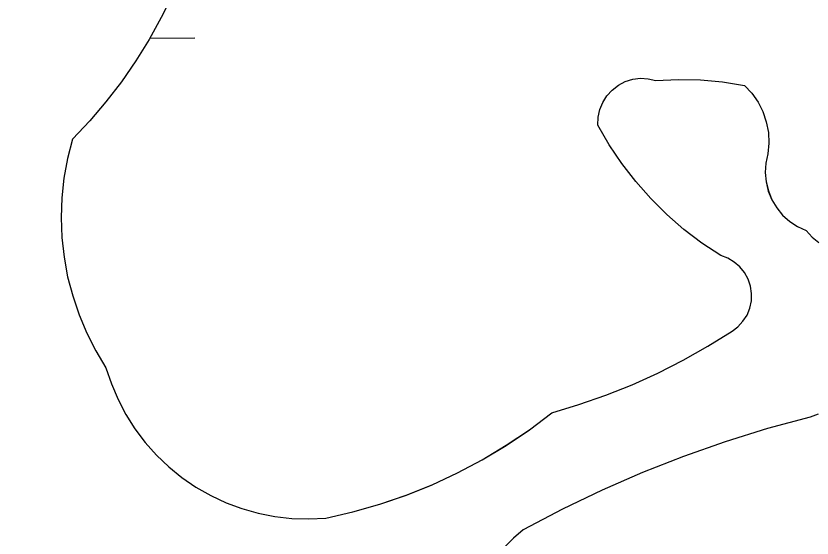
# Model space of a CAD drawing. Extents: x 3684037 to 3722149, y 433263 to 459021.
# Drawn here: x 3709282.1 to 3709409, y 455425.3 to 455508.5 of the extents above; entities that cross this region are included whole.
import ezdxf

# ---------------------------------------------------------------- set-up
doc = ezdxf.new("R2010")
doc.units = 0
for name, color, linetype in [('V-GRID-MAJR', 7, 'Continuous'), ('V-TOPO-SHOR', 7, 'Continuous'), ('V-WETL-SWMP', 7, 'Continuous')]:
    doc.layers.add(name, color=color, linetype=linetype)

msp = doc.modelspace()

# ---------------------------------------------------------------- linework, layer by layer
at = {"layer": 'V-GRID-MAJR'}
msp.add_spline([(3709426.74, 438923.75), (3709355.37, 444981.09), (3709283.97, 451041.51), (3709212.57, 457101.93), (3709212.53, 457105.01)], degree=3, dxfattribs=at)
at = {"layer": 'V-TOPO-SHOR'}
for p, q in [((3709307.04, 455511.8), (3709305.27, 455508.2)), ((3709305.27, 455508.2), (3709303.32, 455504.68)), ((3709303.32, 455504.68), (3709301.2, 455501.28)), ((3709301.2, 455501.28), (3709298.91, 455497.98)), ((3709379.24, 455498), (3709380.43, 455498.37)), ((3709380.43, 455498.37), (3709381.66, 455498.52)), ((3709381.66, 455498.52), (3709382.91, 455498.46)), ((3709382.91, 455498.46), (3709384.12, 455498.18)), ((3709384.12, 455498.18), (3709387.67, 455498.35)), ((3709387.67, 455498.35), (3709391.21, 455498.27)), ((3709391.21, 455498.27), (3709394.75, 455497.96)), ((3709298.91, 455497.98), (3709296.46, 455494.8)), ((3709377.15, 455496.66), (3709378.13, 455497.42)), ((3709378.13, 455497.42), (3709379.24, 455498)), ((3709394.75, 455497.96), (3709398.25, 455497.4)), ((3709398.25, 455497.4), (3709399.42, 455496.15)), ((3709375.64, 455494.69), (3709376.31, 455495.74)), ((3709376.31, 455495.74), (3709377.15, 455496.66)), ((3709399.42, 455496.15), (3709400.4, 455494.74)), ((3709296.46, 455494.8), (3709293.86, 455491.74)), ((3709375.17, 455493.53), (3709375.64, 455494.69)), ((3709400.4, 455494.74), (3709401.17, 455493.21)), ((3709374.92, 455492.31), (3709375.17, 455493.53)), ((3709401.17, 455493.21), (3709401.72, 455491.59)), ((3709374.88, 455491.07), (3709374.92, 455492.31)), ((3709293.86, 455491.74), (3709291.1, 455488.82)), ((3709376.68, 455487.94), (3709374.88, 455491.07)), ((3709401.72, 455491.59), (3709402.04, 455489.9)), ((3709402.04, 455489.9), (3709402.12, 455488.19)), ((3709291.1, 455488.82), (3709290.32, 455485.76)), ((3709402.12, 455488.19), (3709401.96, 455486.49)), ((3709378.69, 455484.94), (3709376.68, 455487.94)), ((3709290.32, 455485.76), (3709289.75, 455482.64)), ((3709401.96, 455486.49), (3709401.64, 455485.02)), ((3709380.9, 455482.08), (3709378.69, 455484.94)), ((3709401.64, 455485.02), (3709401.55, 455483.52)), ((3709401.55, 455483.52), (3709401.68, 455482.03)), ((3709289.75, 455482.64), (3709289.42, 455479.5)), ((3709383.29, 455479.37), (3709380.9, 455482.08)), ((3709401.68, 455482.03), (3709402.03, 455480.57)), ((3709402.03, 455480.57), (3709402.6, 455479.19)), ((3709289.42, 455479.5), (3709289.31, 455476.34)), ((3709385.85, 455476.82), (3709383.29, 455479.37)), ((3709402.6, 455479.19), (3709403.37, 455477.9)), ((3709403.37, 455477.9), (3709404.32, 455476.74)), ((3709388.58, 455474.45), (3709385.85, 455476.82)), ((3709404.32, 455476.74), (3709405.44, 455475.74)), ((3709289.31, 455476.34), (3709289.43, 455473.18)), ((3709405.44, 455475.74), (3709406.69, 455474.91)), ((3709391.45, 455472.27), (3709388.58, 455474.45)), ((3709406.69, 455474.91), (3709408.05, 455474.29)), ((3709408.05, 455474.29), (3709409.01, 455473.24)), ((3709289.43, 455473.18), (3709289.78, 455470.03)), ((3709394.47, 455470.28), (3709391.45, 455472.27)), ((3709395.58, 455469.87), (3709394.47, 455470.28)), ((3709289.78, 455470.03), (3709290.35, 455466.92)), ((3709396.6, 455469.27), (3709395.58, 455469.87)), ((3709397.5, 455468.5), (3709396.6, 455469.27)), ((3709398.24, 455467.58), (3709397.5, 455468.5)), ((3709290.35, 455466.92), (3709291.15, 455463.86)), ((3709398.81, 455466.55), (3709398.24, 455467.58)), ((3709399.19, 455465.43), (3709398.81, 455466.55)), ((3709399.37, 455464.26), (3709399.19, 455465.43)), ((3709291.15, 455463.86), (3709292.16, 455460.87)), ((3709399.33, 455463.08), (3709399.37, 455464.26)), ((3709399.08, 455461.92), (3709399.33, 455463.08)), ((3709398.64, 455460.83), (3709399.08, 455461.92)), ((3709292.16, 455460.87), (3709293.39, 455457.95)), ((3709398, 455459.83), (3709398.64, 455460.83)), ((3709396.26, 455458.25), (3709397.2, 455458.96)), ((3709397.2, 455458.96), (3709398, 455459.83)), ((3709293.39, 455457.95), (3709294.83, 455455.14)), ((3709392.42, 455455.86), (3709396.26, 455458.25)), ((3709294.83, 455455.14), (3709296.46, 455452.43)), ((3709388.47, 455453.64), (3709392.42, 455455.86)), ((3709384.44, 455451.59), (3709388.47, 455453.64)), ((3709296.46, 455452.43), (3709297.32, 455449.86)), ((3709380.31, 455449.73), (3709384.44, 455451.59)), ((3709297.32, 455449.86), (3709298.38, 455447.37)), ((3709376.11, 455448.05), (3709380.31, 455449.73)), ((3709298.38, 455447.37), (3709299.63, 455444.98)), ((3709371.84, 455446.56), (3709376.11, 455448.05)), ((3709367.51, 455445.26), (3709371.84, 455446.56)), ((3709299.63, 455444.98), (3709301.08, 455442.7)), ((3709363.95, 455442.57), (3709367.51, 455445.26)), ((3709409.96, 455445.06), (3709408.69, 455444.58)), ((3709408.69, 455444.58), (3709401.9, 455442.74)), ((3709301.08, 455442.7), (3709302.71, 455440.54)), ((3709360.26, 455440.07), (3709363.95, 455442.57)), ((3709401.9, 455442.74), (3709395.18, 455440.65)), ((3709302.71, 455440.54), (3709304.51, 455438.52)), ((3709356.44, 455437.78), (3709360.26, 455440.07)), ((3709395.18, 455440.65), (3709388.54, 455438.32)), ((3709304.51, 455438.52), (3709306.47, 455436.65)), ((3709352.51, 455435.68), (3709356.44, 455437.78)), ((3709388.54, 455438.32), (3709382, 455435.75)), ((3709306.47, 455436.65), (3709308.57, 455434.95)), ((3709308.57, 455434.95), (3709310.8, 455433.43)), ((3709348.47, 455433.8), (3709352.51, 455435.68)), ((3709382, 455435.75), (3709375.55, 455432.93)), ((3709310.8, 455433.43), (3709313.15, 455432.09)), ((3709344.34, 455432.14), (3709348.47, 455433.8)), ((3709340.12, 455430.7), (3709344.34, 455432.14)), ((3709375.55, 455432.93), (3709369.21, 455429.89)), ((3709313.15, 455432.09), (3709315.6, 455430.94)), ((3709315.6, 455430.94), (3709318.14, 455430)), ((3709318.14, 455430), (3709320.74, 455429.27)), ((3709335.83, 455429.48), (3709340.12, 455430.7)), ((3709369.21, 455429.89), (3709362.98, 455426.61)), ((3709320.74, 455429.27), (3709323.39, 455428.75)), ((3709323.39, 455428.75), (3709326.08, 455428.45)), ((3709326.08, 455428.45), (3709328.78, 455428.36)), ((3709328.78, 455428.36), (3709331.48, 455428.5)), ((3709331.48, 455428.5), (3709335.83, 455429.48)), ((3709362.98, 455426.61), (3709361.41, 455425.31))]:
    msp.add_line(p, q, dxfattribs=at)
for points in [[(3709307.04, 455511.8), (3709305.27, 455508.2), (3709303.32, 455504.69), (3709301.2, 455501.28), (3709298.91, 455497.98), (3709296.46, 455494.8), (3709293.86, 455491.74), (3709291.1, 455488.82), (3709290.31, 455485.76), (3709289.75, 455482.64), (3709289.42, 455479.5), (3709289.31, 455476.34), (3709289.43, 455473.18), (3709289.78, 455470.04), (3709290.35, 455466.92), (3709291.15, 455463.86), (3709292.16, 455460.87), (3709293.39, 455457.96), (3709294.83, 455455.14), (3709296.46, 455452.43), (3709297.32, 455449.86), (3709298.38, 455447.38), (3709299.64, 455444.98), (3709301.08, 455442.7), (3709302.71, 455440.54), (3709304.51, 455438.52), (3709306.47, 455436.65), (3709308.57, 455434.95), (3709310.8, 455433.43), (3709313.15, 455432.09), (3709315.6, 455430.94), (3709318.14, 455430), (3709320.74, 455429.27), (3709323.39, 455428.75), (3709326.08, 455428.45), (3709328.79, 455428.36), (3709331.48, 455428.5), (3709335.83, 455429.48), (3709340.12, 455430.7), (3709344.33, 455432.14), (3709348.47, 455433.8)], [(3709348.47, 455433.8), (3709352.51, 455435.68), (3709356.44, 455437.78), (3709360.26, 455440.08), (3709363.95, 455442.57), (3709367.51, 455445.26), (3709371.84, 455446.56), (3709376.11, 455448.05), (3709380.31, 455449.73), (3709384.44, 455451.59), (3709388.47, 455453.64), (3709392.42, 455455.86), (3709396.26, 455458.25), (3709397.2, 455458.96), (3709398, 455459.83), (3709398.64, 455460.83), (3709399.08, 455461.92), (3709399.33, 455463.08), (3709399.37, 455464.26), (3709399.19, 455465.43), (3709398.81, 455466.55), (3709398.24, 455467.58), (3709397.5, 455468.5), (3709396.6, 455469.27), (3709395.58, 455469.87), (3709394.47, 455470.28), (3709391.45, 455472.27), (3709388.58, 455474.45), (3709385.85, 455476.83), (3709383.29, 455479.37), (3709380.9, 455482.08), (3709378.69, 455484.94), (3709376.68, 455487.94), (3709374.88, 455491.07), (3709374.92, 455492.31), (3709375.17, 455493.53), (3709375.64, 455494.69), (3709376.31, 455495.74), (3709377.15, 455496.66), (3709378.13, 455497.42), (3709379.24, 455497.99), (3709380.43, 455498.37), (3709381.66, 455498.52), (3709382.91, 455498.46), (3709384.12, 455498.18), (3709387.67, 455498.35), (3709391.21, 455498.28), (3709394.75, 455497.96), (3709398.25, 455497.4), (3709399.42, 455496.15), (3709400.4, 455494.74), (3709401.17, 455493.21), (3709401.72, 455491.59), (3709402.04, 455489.9), (3709402.12, 455488.19), (3709401.96, 455486.48), (3709401.64, 455485.02), (3709401.55, 455483.52), (3709401.68, 455482.03), (3709402.04, 455480.58), (3709402.6, 455479.19), (3709403.37, 455477.9), (3709404.32, 455476.74), (3709405.44, 455475.74), (3709406.69, 455474.91), (3709408.05, 455474.29), (3709409.01, 455473.24), (3709410.11, 455472.35)], [(3709409.96, 455445.06), (3709408.69, 455444.58), (3709401.9, 455442.74), (3709395.18, 455440.65), (3709388.54, 455438.32), (3709382, 455435.75), (3709375.55, 455432.93), (3709369.21, 455429.89), (3709362.98, 455426.61), (3709361.42, 455425.31), (3709359.99, 455423.86), (3709358.73, 455422.26), (3709357.64, 455420.54), (3709356.73, 455418.72)]]:
    msp.add_lwpolyline(points, dxfattribs=at)
at = {"layer": 'V-WETL-SWMP'}
for p, q in [((3709307.04, 455511.8), (3709305.27, 455508.2)), ((3709305.27, 455508.2), (3709303.32, 455504.68)), ((3709303.32, 455504.68), (3709301.2, 455501.28)), ((3709303.45, 455504.9), (3709310.63, 455504.99)), ((3709301.2, 455501.28), (3709298.91, 455497.98)), ((3709379.24, 455498), (3709380.43, 455498.37)), ((3709380.43, 455498.37), (3709381.66, 455498.52)), ((3709381.66, 455498.52), (3709382.91, 455498.46)), ((3709382.91, 455498.46), (3709384.12, 455498.18)), ((3709384.12, 455498.18), (3709387.67, 455498.35)), ((3709387.67, 455498.35), (3709391.21, 455498.27)), ((3709391.21, 455498.27), (3709394.75, 455497.96)), ((3709298.91, 455497.98), (3709296.46, 455494.8)), ((3709377.15, 455496.66), (3709378.13, 455497.42)), ((3709378.13, 455497.42), (3709379.24, 455498)), ((3709394.75, 455497.96), (3709398.25, 455497.4)), ((3709398.25, 455497.4), (3709399.42, 455496.15)), ((3709375.64, 455494.69), (3709376.31, 455495.74)), ((3709376.31, 455495.74), (3709377.15, 455496.66)), ((3709399.42, 455496.15), (3709400.4, 455494.74)), ((3709296.46, 455494.8), (3709293.86, 455491.74)), ((3709375.17, 455493.53), (3709375.64, 455494.69)), ((3709400.4, 455494.74), (3709401.17, 455493.21)), ((3709374.92, 455492.31), (3709375.17, 455493.53)), ((3709401.17, 455493.21), (3709401.72, 455491.59)), ((3709374.88, 455491.07), (3709374.92, 455492.31)), ((3709293.86, 455491.74), (3709291.1, 455488.82)), ((3709376.68, 455487.94), (3709374.88, 455491.07)), ((3709401.72, 455491.59), (3709402.04, 455489.9)), ((3709402.04, 455489.9), (3709402.12, 455488.19)), ((3709291.1, 455488.82), (3709290.32, 455485.76)), ((3709402.12, 455488.19), (3709401.96, 455486.49)), ((3709378.69, 455484.94), (3709376.68, 455487.94)), ((3709290.32, 455485.76), (3709289.75, 455482.64)), ((3709401.96, 455486.49), (3709401.64, 455485.02)), ((3709380.9, 455482.08), (3709378.69, 455484.94)), ((3709401.64, 455485.02), (3709401.55, 455483.52)), ((3709401.55, 455483.52), (3709401.68, 455482.03)), ((3709289.75, 455482.64), (3709289.42, 455479.5)), ((3709383.29, 455479.37), (3709380.9, 455482.08)), ((3709401.68, 455482.03), (3709402.03, 455480.57)), ((3709402.03, 455480.57), (3709402.6, 455479.19)), ((3709289.42, 455479.5), (3709289.31, 455476.34)), ((3709385.85, 455476.82), (3709383.29, 455479.37)), ((3709402.6, 455479.19), (3709403.37, 455477.9)), ((3709403.37, 455477.9), (3709404.32, 455476.74)), ((3709388.58, 455474.45), (3709385.85, 455476.82)), ((3709404.32, 455476.74), (3709405.44, 455475.74)), ((3709289.31, 455476.34), (3709289.43, 455473.18)), ((3709405.44, 455475.74), (3709406.69, 455474.91)), ((3709391.45, 455472.27), (3709388.58, 455474.45)), ((3709406.69, 455474.91), (3709408.05, 455474.29)), ((3709408.05, 455474.29), (3709409.01, 455473.24)), ((3709289.43, 455473.18), (3709289.78, 455470.03)), ((3709394.47, 455470.28), (3709391.45, 455472.27)), ((3709395.58, 455469.87), (3709394.47, 455470.28)), ((3709289.78, 455470.03), (3709290.35, 455466.92)), ((3709396.6, 455469.27), (3709395.58, 455469.87)), ((3709397.5, 455468.5), (3709396.6, 455469.27)), ((3709398.24, 455467.58), (3709397.5, 455468.5)), ((3709290.35, 455466.92), (3709291.15, 455463.86)), ((3709398.81, 455466.55), (3709398.24, 455467.58)), ((3709399.19, 455465.43), (3709398.81, 455466.55)), ((3709399.37, 455464.26), (3709399.19, 455465.43)), ((3709291.15, 455463.86), (3709292.16, 455460.87)), ((3709399.33, 455463.08), (3709399.37, 455464.26)), ((3709399.08, 455461.92), (3709399.33, 455463.08)), ((3709398.64, 455460.83), (3709399.08, 455461.92)), ((3709292.16, 455460.87), (3709293.39, 455457.95)), ((3709398, 455459.83), (3709398.64, 455460.83)), ((3709396.26, 455458.25), (3709397.2, 455458.96)), ((3709397.2, 455458.96), (3709398, 455459.83)), ((3709293.39, 455457.95), (3709294.83, 455455.14)), ((3709392.42, 455455.86), (3709396.26, 455458.25)), ((3709294.83, 455455.14), (3709296.46, 455452.43)), ((3709388.47, 455453.64), (3709392.42, 455455.86)), ((3709384.44, 455451.59), (3709388.47, 455453.64)), ((3709296.46, 455452.43), (3709297.32, 455449.86)), ((3709380.31, 455449.73), (3709384.44, 455451.59)), ((3709297.32, 455449.86), (3709298.38, 455447.37)), ((3709376.11, 455448.05), (3709380.31, 455449.73)), ((3709298.38, 455447.37), (3709299.63, 455444.98)), ((3709371.84, 455446.56), (3709376.11, 455448.05)), ((3709367.51, 455445.26), (3709371.84, 455446.56)), ((3709299.63, 455444.98), (3709301.08, 455442.7)), ((3709363.95, 455442.57), (3709367.51, 455445.26)), ((3709409.96, 455445.06), (3709408.69, 455444.58)), ((3709408.69, 455444.58), (3709401.9, 455442.74)), ((3709301.08, 455442.7), (3709302.71, 455440.54)), ((3709360.26, 455440.07), (3709363.95, 455442.57)), ((3709401.9, 455442.74), (3709395.18, 455440.65)), ((3709302.71, 455440.54), (3709304.51, 455438.52)), ((3709356.44, 455437.78), (3709360.26, 455440.07)), ((3709395.18, 455440.65), (3709388.54, 455438.32)), ((3709304.51, 455438.52), (3709306.47, 455436.65)), ((3709352.51, 455435.68), (3709356.44, 455437.78)), ((3709388.54, 455438.32), (3709382, 455435.75)), ((3709306.47, 455436.65), (3709308.57, 455434.95)), ((3709308.57, 455434.95), (3709310.8, 455433.43)), ((3709348.47, 455433.8), (3709352.51, 455435.68)), ((3709382, 455435.75), (3709375.55, 455432.93)), ((3709310.8, 455433.43), (3709313.15, 455432.09)), ((3709344.34, 455432.14), (3709348.47, 455433.8)), ((3709340.12, 455430.7), (3709344.34, 455432.14)), ((3709375.55, 455432.93), (3709369.21, 455429.89)), ((3709313.15, 455432.09), (3709315.6, 455430.94)), ((3709315.6, 455430.94), (3709318.14, 455430)), ((3709318.14, 455430), (3709320.74, 455429.27)), ((3709335.83, 455429.48), (3709340.12, 455430.7)), ((3709369.21, 455429.89), (3709362.98, 455426.61)), ((3709320.74, 455429.27), (3709323.39, 455428.75)), ((3709323.39, 455428.75), (3709326.08, 455428.45)), ((3709326.08, 455428.45), (3709328.78, 455428.36)), ((3709328.78, 455428.36), (3709331.48, 455428.5)), ((3709331.48, 455428.5), (3709335.83, 455429.48)), ((3709362.98, 455426.61), (3709361.41, 455425.31))]:
    msp.add_line(p, q, dxfattribs=at)

doc.saveas('drawing.dxf')
